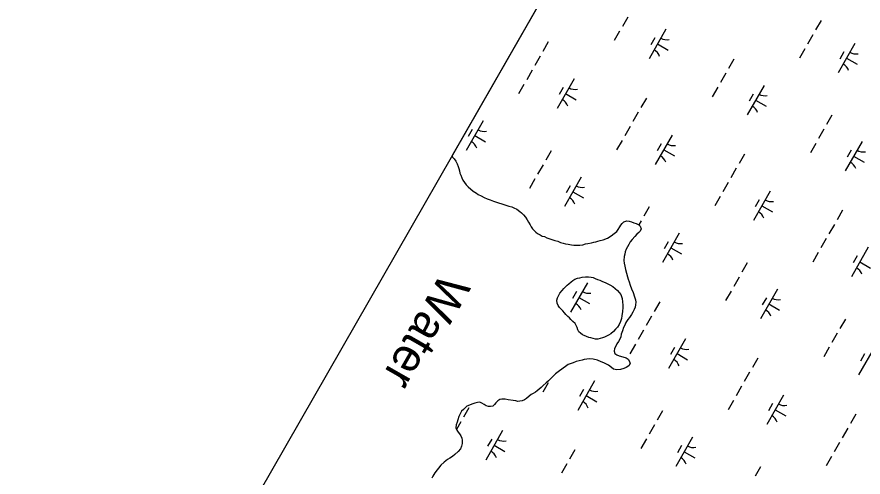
# Model space of a CAD drawing. Extents: x 3930721 to 3950824, y 220441 to 242861.
# Drawn here: x 3938750 to 3939995, y 235269 to 235948 of the extents above; entities that cross this region are included whole.
import ezdxf

# ---------------------------------------------------------------- set-up
doc = ezdxf.new("R2010")
doc.units = 0
for name, color, linetype in [('V-GRID-FRAM', 7, 'Continuous'), ('V-RIVR-IDEN', 7, 'Continuous'), ('V-WETL-SWMP', 7, 'Continuous')]:
    doc.layers.add(name, color=color, linetype=linetype)

msp = doc.modelspace()

# ---------------------------------------------------------------- linework, layer by layer
at = {"layer": 'V-GRID-FRAM'}
msp.add_lwpolyline([(3948829, 235080.9), (3941569.4, 222286.8), (3934009.8, 226348.1), (3941449.6, 239338.6), (3948829, 235080.9)], dxfattribs=at)
at = {"layer": 'V-WETL-SWMP'}
for p, q in [((3941449.6, 239338.6), (3939389.9, 235742.2)), ((3939649, 235947.3), (3939641.1, 235933.4)), ((3939933.5, 235942.2), (3939925.6, 235928.3)), ((3939637.1, 235926.4), (3939629.2, 235912.6)), ((3939705.2, 235929.3), (3939680.4, 235885.9)), ((3939921.6, 235921.3), (3939913.7, 235907.4)), ((3939532.1, 235910.6), (3939524.1, 235896.7)), ((3939689.1, 235916.6), (3939683.1, 235906.2)), ((3939983.4, 235908.5), (3939958.6, 235865.1)), ((3939692.8, 235907.6), (3939708.4, 235898.6)), ((3939909.7, 235900.5), (3939901.7, 235886.6)), ((3939967.3, 235895.8), (3939961.3, 235885.4)), ((3939520.1, 235889.7), (3939512.2, 235875.8)), ((3939805.3, 235885.4), (3939797.4, 235871.6)), ((3939971, 235886.8), (3939986.6, 235877.8)), ((3939508.2, 235868.9), (3939500.3, 235855)), ((3939793.4, 235864.6), (3939785.4, 235850.7)), ((3939496.3, 235848.1), (3939488.3, 235834.2)), ((3939570, 235856.1), (3939545.2, 235812.7)), ((3939849.6, 235846.6), (3939824.7, 235803.2)), ((3939553.9, 235843.4), (3939547.9, 235833)), ((3939557.6, 235834.4), (3939573.2, 235825.4)), ((3939781.5, 235843.8), (3939773.5, 235829.9)), ((3939833.4, 235833.9), (3939827.5, 235823.5)), ((3939676.4, 235827.9), (3939668.5, 235814)), ((3939837.1, 235824.9), (3939852.8, 235816)), ((3939664.5, 235807.1), (3939656.5, 235793.2)), ((3939949.6, 235802.8), (3939941.7, 235788.9)), ((3939436.2, 235794.2), (3939411.3, 235750.8)), ((3939652.6, 235786.2), (3939644.6, 235772.3)), ((3939420, 235781.5), (3939414.1, 235771.1)), ((3939423.7, 235772.5), (3939439.4, 235763.5)), ((3939714.4, 235773.4), (3939689.5, 235730)), ((3939937.7, 235781.9), (3939929.8, 235768.1)), ((3939640.6, 235765.4), (3939632.7, 235751.5)), ((3939698.2, 235760.7), (3939692.3, 235750.3)), ((3939925.8, 235761.1), (3939917.8, 235747.2)), ((3939993.9, 235763.9), (3939969.1, 235720.5)), ((3939536.2, 235750.3), (3939528.3, 235736.4)), ((3939702, 235751.7), (3939717.6, 235742.7)), ((3939977.8, 235751.3), (3939971.8, 235740.9)), ((3939389.9, 235742.2), (3939391.3, 235741)), ((3939391.3, 235741), (3939393.7, 235738.2)), ((3939393.7, 235738.2), (3939395.9, 235734.8)), ((3939395.9, 235734.8), (3939397.8, 235731.2)), ((3939820.7, 235745.2), (3939812.8, 235731.3)), ((3939981.5, 235742.2), (3939997.1, 235733.3)), ((3939397.8, 235731.2), (3939399.4, 235727.3)), ((3939399.4, 235727.3), (3939400.2, 235724.3)), ((3939400.2, 235724.3), (3939401.5, 235720.9)), ((3939524.3, 235729.5), (3939516.4, 235715.6)), ((3939808.8, 235724.4), (3939800.9, 235710.5)), ((3939401.5, 235720.9), (3939402, 235717.3)), ((3939402, 235717.3), (3939403.1, 235714.3)), ((3939403.1, 235714.3), (3939404.7, 235710.4)), ((3939404.7, 235710.4), (3939406.3, 235707.1)), ((3939580.5, 235711.5), (3939555.7, 235668.1)), ((3939406.3, 235707.1), (3939408.5, 235703.7)), ((3939408.5, 235703.7), (3939411.2, 235700.1)), ((3939411.2, 235700.1), (3939414.2, 235697)), ((3939414.2, 235697), (3939421.3, 235690.8)), ((3939512.4, 235708.7), (3939504.4, 235694.8)), ((3939564.4, 235698.8), (3939558.4, 235688.4)), ((3939796.9, 235703.6), (3939788.9, 235689.7)), ((3939421.3, 235690.8), (3939426.2, 235687.7)), ((3939426.2, 235687.7), (3939429, 235686)), ((3939429, 235686), (3939433.1, 235683.8)), ((3939568.1, 235689.8), (3939583.7, 235680.9)), ((3939858.7, 235690.7), (3939833.9, 235647.3)), ((3939433.1, 235683.8), (3939437.5, 235681.2)), ((3939437.5, 235681.2), (3939441.9, 235679.5)), ((3939441.9, 235679.5), (3939446.5, 235678.1)), ((3939446.5, 235678.1), (3939451.5, 235676.1)), ((3939451.5, 235676.1), (3939458.9, 235673.5)), ((3939458.9, 235673.5), (3939463.6, 235672)), ((3939463.6, 235672), (3939474.1, 235668.6)), ((3939785, 235682.7), (3939777, 235668.9)), ((3939842.6, 235678.1), (3939836.6, 235667.7)), ((3939474.1, 235668.6), (3939478.5, 235667.4)), ((3939478.5, 235667.4), (3939481.5, 235666)), ((3939481.5, 235666), (3939485.6, 235664)), ((3939485.6, 235664), (3939490, 235660.9)), ((3939490, 235660.9), (3939492.5, 235658.9)), ((3939680.6, 235667.7), (3939672.6, 235653.8)), ((3939846.3, 235669), (3939861.9, 235660.1)), ((3939965.1, 235662.6), (3939957.1, 235648.7)), ((3939492.5, 235658.9), (3939495.7, 235655.6)), ((3939495.7, 235655.6), (3939498.7, 235652.2)), ((3939498.7, 235652.2), (3939501.2, 235648.6)), ((3939501.2, 235648.6), (3939502.8, 235645.2)), ((3939643.2, 235645.3), (3939647.9, 235646.9)), ((3939647.9, 235646.9), (3939651.2, 235646.3)), ((3939668.7, 235646.8), (3939665.3, 235641.1)), ((3939502.8, 235645.2), (3939505.2, 235641.1)), ((3939505.2, 235641.1), (3939507.1, 235638)), ((3939507.1, 235638), (3939509, 235635.2)), ((3939509, 235635.2), (3939511.5, 235632.7)), ((3939632.8, 235631.4), (3939635, 235634.4)), ((3939635, 235634.4), (3939637.3, 235637.9)), ((3939637.3, 235637.9), (3939638.7, 235640.7)), ((3939638.7, 235640.7), (3939641, 235643.1)), ((3939641, 235643.1), (3939643.2, 235645.3)), ((3939651.2, 235646.3), (3939654.5, 235645.4)), ((3939654.5, 235645.4), (3939657.8, 235644)), ((3939657.8, 235644), (3939661.4, 235642.9)), ((3939661.4, 235642.9), (3939665.3, 235641.2)), ((3939665.3, 235641.2), (3939667.4, 235638.9)), ((3939669, 235635), (3939667.3, 235632)), ((3939667.4, 235638.9), (3939669, 235635)), ((3939953.2, 235641.7), (3939945.2, 235627.8)), ((3939511.5, 235632.7), (3939513.9, 235630.4)), ((3939513.9, 235630.4), (3939516.4, 235628.5)), ((3939516.4, 235628.5), (3939519.9, 235626.5)), ((3939519.9, 235626.5), (3939523.2, 235624.5)), ((3939523.2, 235624.5), (3939526.3, 235623.7)), ((3939526.3, 235623.7), (3939530.1, 235621.9)), ((3939530.1, 235621.9), (3939534.5, 235620.5)), ((3939619.1, 235621.6), (3939624.7, 235625.1)), ((3939624.7, 235625.1), (3939629.1, 235628.1)), ((3939629.1, 235628.1), (3939632.8, 235631.4)), ((3939659.2, 235624.1), (3939655.6, 235619.7)), ((3939662.6, 235627.4), (3939659.2, 235624.1)), ((3939665.1, 235629.6), (3939662.6, 235627.4)), ((3939667.3, 235632), (3939665.1, 235629.6)), ((3939724.9, 235628.8), (3939700, 235585.4)), ((3939534.5, 235620.5), (3939537.5, 235619.6)), ((3939537.5, 235619.6), (3939541.9, 235618.2)), ((3939541.9, 235618.2), (3939546.1, 235616.8)), ((3939546.1, 235616.8), (3939549.9, 235615.3)), ((3939549.9, 235615.3), (3939554.1, 235614.2)), ((3939554.1, 235614.2), (3939557.6, 235613.3)), ((3939557.6, 235613.3), (3939561.5, 235612.7)), ((3939561.5, 235612.7), (3939566.2, 235611.8)), ((3939566.2, 235611.8), (3939569.8, 235611.2)), ((3939569.8, 235611.2), (3939578.3, 235611.1)), ((3939578.3, 235611.1), (3939583, 235611.8)), ((3939583, 235611.8), (3939586.9, 235612.9)), ((3939586.9, 235612.9), (3939590.3, 235613.7)), ((3939590.3, 235613.7), (3939595.8, 235614.7)), ((3939595.8, 235614.7), (3939598.9, 235615.5)), ((3939598.9, 235615.5), (3939602.2, 235616)), ((3939602.2, 235616), (3939605.2, 235616.8)), ((3939605.2, 235616.8), (3939608.3, 235617.9)), ((3939608.3, 235617.9), (3939613, 235619.2)), ((3939613, 235619.2), (3939619.1, 235621.6)), ((3939650.5, 235612.3), (3939646.8, 235605.2)), ((3939652.8, 235616.2), (3939650.5, 235612.3)), ((3939655.6, 235619.7), (3939652.8, 235616.2)), ((3939708.7, 235616.2), (3939702.8, 235605.8)), ((3939941.2, 235620.9), (3939933.3, 235607)), ((3939644.5, 235598), (3939643.9, 235594.2)), ((3939645.4, 235601.3), (3939644.5, 235598)), ((3939646.8, 235605.2), (3939645.4, 235601.3)), ((3939712.4, 235607.1), (3939728, 235598.2)), ((3939929.3, 235600.1), (3939921.4, 235586.2)), ((3940003.1, 235608.1), (3939978.2, 235564.7)), ((3939643.9, 235594.2), (3939643.3, 235588.4)), ((3939643.3, 235588.4), (3939643.8, 235584.5)), ((3939643.8, 235584.5), (3939644.5, 235580.1)), ((3939824.9, 235585), (3939817, 235571.1)), ((3939986.9, 235595.4), (3939981, 235585)), ((3939990.6, 235586.4), (3940006.3, 235577.4)), ((3939644.5, 235580.1), (3939645.6, 235575.4)), ((3939645.6, 235575.4), (3939648.8, 235564.3)), ((3939648.8, 235564.3), (3939649.5, 235560.9)), ((3939649.5, 235560.9), (3939651.1, 235557)), ((3939813, 235564.2), (3939805, 235550.3)), ((3939589.7, 235555.6), (3939564.8, 235512.2)), ((3939651.1, 235557), (3939652.7, 235552)), ((3939652.7, 235552), (3939654.6, 235546.8)), ((3939573.5, 235543), (3939567.6, 235532.5)), ((3939654.6, 235546.8), (3939657, 235541.2)), ((3939657, 235541.2), (3939659.1, 235534.8)), ((3939659.1, 235534.8), (3939660.2, 235530.7)), ((3939801.1, 235543.3), (3939793.1, 235529.5)), ((3939869.2, 235546.2), (3939844.3, 235502.8)), ((3939577.2, 235533.9), (3939592.9, 235525)), ((3939660.4, 235523.2), (3939659.8, 235519.9)), ((3939660.2, 235530.7), (3939660.7, 235527.1)), ((3939660.7, 235527.1), (3939660.4, 235523.2)), ((3939696, 235527.4), (3939688.1, 235513.6)), ((3939853.1, 235533.5), (3939847.1, 235523.1)), ((3939856.8, 235524.5), (3939872.4, 235515.5)), ((3939656.6, 235512.2), (3939654.4, 235508.9)), ((3939658.3, 235516.3), (3939656.6, 235512.2)), ((3939659.8, 235519.9), (3939658.3, 235516.3)), ((3939647.3, 235498.8), (3939645.9, 235496)), ((3939649.3, 235501.8), (3939647.3, 235498.8)), ((3939651.6, 235504.5), (3939649.3, 235501.8)), ((3939654.4, 235508.9), (3939651.6, 235504.5)), ((3939684.1, 235506.6), (3939676.2, 235492.7)), ((3939969.3, 235502.3), (3939961.3, 235488.5)), ((3939641.1, 235485), (3939639.1, 235479.8)), ((3939642.8, 235490), (3939641.1, 235485)), ((3939644.5, 235493), (3939642.8, 235490)), ((3939645.9, 235496), (3939644.5, 235493)), ((3939672.2, 235485.8), (3939664.2, 235471.9)), ((3939637.3, 235472.6), (3939635.6, 235469.3)), ((3939639, 235476.2), (3939637.3, 235472.6)), ((3939639.1, 235479.8), (3939639, 235476.2)), ((3939734, 235472.9), (3939709.2, 235429.6)), ((3939957.3, 235481.5), (3939949.4, 235467.6)), ((3939631.4, 235462.5), (3939629.4, 235458.9)), ((3939633.1, 235465.8), (3939631.4, 235462.5)), ((3939635.6, 235469.3), (3939633.1, 235465.8)), ((3939660.2, 235465), (3939652.3, 235451.1)), ((3939717.9, 235460.3), (3939711.9, 235449.9)), ((3939945.4, 235460.7), (3939937.5, 235446.8)), ((3940013.5, 235463.5), (3939988.7, 235420.1)), ((3939629.4, 235458.9), (3939628.8, 235454.8)), ((3939628.8, 235454.8), (3939630.1, 235451.7)), ((3939630.1, 235451.7), (3939633.1, 235449.5)), ((3939633.1, 235449.5), (3939636.4, 235448)), ((3939636.4, 235448), (3939641.7, 235446.6)), ((3939721.6, 235451.3), (3939737.2, 235442.3)), ((3939997.4, 235450.8), (3939991.4, 235440.4)), ((3939561.1, 235435.2), (3939557.5, 235432.5)), ((3939564.4, 235436.3), (3939561.1, 235435.2)), ((3939568.6, 235437.9), (3939564.4, 235436.3)), ((3939573.3, 235439.5), (3939568.6, 235437.9)), ((3939577.7, 235440.8), (3939573.3, 235439.5)), ((3939581.9, 235441.6), (3939577.7, 235440.8)), ((3939584.9, 235442.4), (3939581.9, 235441.6)), ((3939588.8, 235443.1), (3939584.9, 235442.4)), ((3939593, 235443.6), (3939588.8, 235443.1)), ((3939598.2, 235443), (3939593, 235443.6)), ((3939604.3, 235441.6), (3939598.2, 235443)), ((3939609.8, 235439.3), (3939604.3, 235441.6)), ((3939613.9, 235437.8), (3939609.8, 235439.3)), ((3939620.5, 235434.4), (3939613.9, 235437.8)), ((3939641.7, 235446.6), (3939646.6, 235444.9)), ((3939646.6, 235444.9), (3939649.4, 235443.2)), ((3939649.4, 235443.2), (3939651.8, 235439.5)), ((3939652.6, 235436.5), (3939650.6, 235433.2)), ((3939651.8, 235439.5), (3939652.6, 235436.5)), ((3939840.4, 235444.8), (3939832.4, 235430.9)), ((3939546.8, 235424.6), (3939542.9, 235421.4)), ((3939554.1, 235430.1), (3939546.8, 235424.6)), ((3939557.5, 235432.5), (3939554.1, 235430.1)), ((3939625.1, 235430.8), (3939620.5, 235434.4)), ((3939628.2, 235428.5), (3939625.1, 235430.8)), ((3939632.8, 235427.4), (3939628.2, 235428.5)), ((3939638.1, 235427.8), (3939632.8, 235427.4)), ((3939643.1, 235429.2), (3939638.1, 235427.8)), ((3939646.7, 235430.8), (3939643.1, 235429.2)), ((3939650.6, 235433.2), (3939646.7, 235430.8)), ((3939828.4, 235424), (3939820.5, 235410.1)), ((3939532.3, 235411.3), (3939528.7, 235408.3)), ((3939534.8, 235413.5), (3939532.3, 235411.3)), ((3939542.9, 235421.4), (3939534.8, 235413.5)), ((3939600.1, 235411.1), (3939575.3, 235367.7)), ((3939518.6, 235398.7), (3939515.8, 235396.3)), ((3939521.7, 235401.2), (3939518.6, 235398.7)), ((3939524.7, 235404.2), (3939521.7, 235401.2)), ((3939532, 235408.2), (3939524.1, 235394.4)), ((3939528.7, 235408.3), (3939524.7, 235404.2)), ((3939584, 235398.4), (3939578, 235388)), ((3939816.5, 235403.1), (3939808.6, 235389.2)), ((3939499.9, 235385.4), (3939497.1, 235383.3)), ((3939503.8, 235388.4), (3939499.9, 235385.4)), ((3939507.1, 235391.2), (3939503.8, 235388.4)), ((3939509.9, 235392.5), (3939507.1, 235391.2)), ((3939513.3, 235394.4), (3939509.9, 235392.5)), ((3939515.8, 235396.3), (3939513.3, 235394.4)), ((3939587.7, 235389.4), (3939603.3, 235380.4)), ((3939878.3, 235390.3), (3939853.5, 235346.9)), ((3939412.4, 235373.9), (3939409.6, 235371.4)), ((3939416, 235375.5), (3939412.4, 235373.9)), ((3939419.6, 235376.8), (3939416, 235375.5)), ((3939423.8, 235378.4), (3939419.6, 235376.8)), ((3939427.9, 235379.5), (3939423.8, 235378.4)), ((3939431.5, 235379.7), (3939427.9, 235379.5)), ((3939434.3, 235378.3), (3939431.5, 235379.7)), ((3939437.6, 235376.3), (3939434.3, 235378.3)), ((3939440.6, 235374.3), (3939437.6, 235376.3)), ((3939443.9, 235373.2), (3939440.6, 235374.3)), ((3939446.9, 235373.2), (3939443.9, 235373.2)), ((3939450.2, 235373.9), (3939446.9, 235373.2)), ((3939453, 235376.4), (3939450.2, 235373.9)), ((3939455, 235378.9), (3939453, 235376.4)), ((3939457.8, 235381.6), (3939455, 235378.9)), ((3939460.9, 235383.8), (3939457.8, 235381.6)), ((3939463.9, 235384.3), (3939460.9, 235383.8)), ((3939468.4, 235384.2), (3939463.9, 235384.3)), ((3939473, 235383.3), (3939468.4, 235384.2)), ((3939480.2, 235382.1), (3939473, 235383.3)), ((3939484.1, 235381.5), (3939480.2, 235382.1)), ((3939487.4, 235380.9), (3939484.1, 235381.5)), ((3939490.4, 235381.2), (3939487.4, 235380.9)), ((3939493.5, 235381.9), (3939490.4, 235381.2)), ((3939497.1, 235383.3), (3939493.5, 235381.9)), ((3939804.6, 235382.3), (3939796.6, 235368.4)), ((3939862.2, 235377.6), (3939856.2, 235367.2)), ((3939402.8, 235363.5), (3939400.6, 235358.6)), ((3939404.5, 235366.3), (3939402.8, 235363.5)), ((3939407.1, 235369), (3939404.5, 235366.3)), ((3939415, 235371.5), (3939407.1, 235357.6)), ((3939409.6, 235371.4), (3939407.1, 235369)), ((3939700.2, 235367.2), (3939692.3, 235353.3)), ((3939865.9, 235368.6), (3939881.5, 235359.6)), ((3939984.7, 235362.1), (3939976.8, 235348.2)), ((3939397.7, 235350.3), (3939396.5, 235346.2)), ((3939403.1, 235350.7), (3939396.8, 235339.7)), ((3939398.8, 235353.9), (3939397.7, 235350.3)), ((3939400.6, 235358.6), (3939398.8, 235353.9)), ((3939396.5, 235346.2), (3939396.2, 235341.8)), ((3939396.2, 235341.8), (3939397.3, 235338.4)), ((3939397.3, 235338.4), (3939399.4, 235335.4)), ((3939399.4, 235335.4), (3939401.6, 235333.1)), ((3939464.9, 235337.8), (3939440.1, 235294.5)), ((3939688.3, 235346.4), (3939680.3, 235332.5)), ((3939972.8, 235341.3), (3939964.8, 235327.4)), ((3939401.6, 235333.1), (3939403.5, 235330.1)), ((3939403.5, 235330.1), (3939404.8, 235326.7)), ((3939404.8, 235326.7), (3939405.4, 235323.7)), ((3939405.4, 235323.7), (3939405.3, 235318.7)), ((3939448.8, 235325.2), (3939442.8, 235314.8)), ((3939676.4, 235325.6), (3939668.4, 235311.7)), ((3939744.5, 235328.4), (3939719.6, 235285)), ((3939402.7, 235311), (3939399.3, 235307.2)), ((3939404.4, 235314.8), (3939402.7, 235311)), ((3939405.3, 235318.7), (3939404.4, 235314.8)), ((3939452.5, 235316.2), (3939468.1, 235307.2)), ((3939728.3, 235315.7), (3939722.4, 235305.3)), ((3939960.9, 235320.5), (3939952.9, 235306.6)), ((3939390.9, 235299.8), (3939387, 235297.4)), ((3939394.6, 235302.5), (3939390.9, 235299.8)), ((3939399.3, 235307.2), (3939394.6, 235302.5)), ((3939571.3, 235309.7), (3939563.4, 235295.8)), ((3939732.1, 235306.7), (3939747.7, 235297.8)), ((3939948.9, 235299.6), (3939941, 235285.8)), ((3939373.9, 235286.8), (3939370.3, 235282.7)), ((3939378.9, 235291.4), (3939373.9, 235286.8)), ((3939383.7, 235295.2), (3939378.9, 235291.4)), ((3939387, 235297.4), (3939383.7, 235295.2)), ((3939559.4, 235288.9), (3939551.4, 235275)), ((3939364.9, 235275.6), (3939362.1, 235270.6)), ((3939368.3, 235280.2), (3939364.9, 235275.6)), ((3939370.3, 235282.7), (3939368.3, 235280.2)), ((3939844.6, 235284.6), (3939836.6, 235270.7)), ((3939362.1, 235270.6), (3939360.7, 235267.9))]:
    msp.add_line(p, q, dxfattribs=at)
msp.add_lwpolyline([(3939574.6, 235489.6), (3939571.4, 235495.7), (3939568.3, 235498.5), (3939565.4, 235501.6), (3939563.1, 235503.8), (3939560.8, 235506.2), (3939557.9, 235509.1), (3939555.7, 235511.6), (3939553.3, 235514.2), (3939551, 235516.7), (3939548.6, 235519.3), (3939546.6, 235522.1), (3939545, 235525.6), (3939544.8, 235530.2), (3939545.8, 235533.5), (3939546.9, 235536.5), (3939548.9, 235540.2), (3939552.3, 235544.4), (3939555, 235547.3), (3939557.2, 235549.6), (3939559.7, 235552.1), (3939562.4, 235554.3), (3939565.5, 235557), (3939568.2, 235559), (3939570.9, 235560.9), (3939574.9, 235562.4), (3939578.3, 235563.2), (3939582, 235564), (3939586.7, 235564.6), (3939591.4, 235564.7), (3939595, 235564.2), (3939597.9, 235563.3), (3939601.3, 235562), (3939604.6, 235560.6), (3939607.9, 235559.3), (3939611.8, 235557.6), (3939616, 235555.9), (3939619.7, 235554.2), (3939622.8, 235552.8), (3939626.9, 235550.2), (3939630.3, 235547.4), (3939633.8, 235544.3), (3939636.6, 235541.5), (3939638.6, 235538.5), (3939639.9, 235535.5), (3939640.6, 235532.5), (3939641.5, 235527.4), (3939641.8, 235522.5), (3939641.7, 235519.1), (3939641.3, 235513.3), (3939640.5, 235507.1), (3939639.8, 235503.2), (3939638.5, 235498.5), (3939636.4, 235494.3), (3939633.7, 235490.2), (3939631.1, 235487.3), (3939627.8, 235483.7), (3939623.9, 235480.6), (3939620.9, 235478.4), (3939617.9, 235476.8), (3939614.8, 235475.6), (3939611.8, 235474.7), (3939608.2, 235473.6), (3939604.8, 235472.8), (3939601.4, 235472.5), (3939597.9, 235473.4), (3939594.9, 235474.4), (3939591.9, 235475.2), (3939588.3, 235476.5), (3939585.1, 235477.9), (3939582.3, 235479.2), (3939579.5, 235481.3), (3939577.2, 235483.6), (3939575.7, 235486.4)], close=True, dxfattribs=at)
for centre, start, end in [((3939706.7, 235931.4), 239.4279, 280.9715), ((3939679.3, 235883.5), 19.4279, 60.9715), ((3939984.9, 235910.6), 239.4279, 280.9715), ((3939957.5, 235862.7), 19.4279, 60.9715), ((3939571.5, 235858.2), 239.4279, 280.9715), ((3939851.1, 235848.8), 239.4279, 280.9715), ((3939544.1, 235810.3), 19.4279, 60.9715), ((3939823.6, 235800.8), 19.4279, 60.9715), ((3939437.7, 235796.3), 239.4279, 280.9715), ((3939410.2, 235748.4), 19.4279, 60.9715), ((3939715.9, 235775.5), 239.4279, 280.9715), ((3939995.4, 235766.1), 239.4279, 280.9715), ((3939688.4, 235727.6), 19.4279, 60.9715), ((3939968, 235718.1), 19.4279, 60.9715), ((3939582, 235713.7), 239.4279, 280.9715), ((3939554.6, 235665.7), 19.4279, 60.9715), ((3939860.2, 235692.9), 239.4279, 280.9715), ((3939832.8, 235644.9), 19.4279, 60.9715), ((3939726.4, 235631), 239.4279, 280.9715), ((3939698.9, 235583), 19.4279, 60.9715), ((3939977.1, 235562.3), 19.4279, 60.9715), ((3939591.2, 235557.8), 239.4279, 280.9715), ((3939563.7, 235509.8), 19.4279, 60.9715), ((3939870.7, 235548.3), 239.4279, 280.9715), ((3939843.2, 235500.4), 19.4279, 60.9715), ((3939735.5, 235475.1), 239.4279, 280.9715), ((3939708.1, 235427.2), 19.4279, 60.9715), ((3939601.6, 235413.2), 239.4279, 280.9715), ((3939574.2, 235365.3), 19.4279, 60.9715), ((3939879.9, 235392.4), 239.4279, 280.9715), ((3939852.4, 235344.5), 19.4279, 60.9715), ((3939466.5, 235340), 239.4279, 280.9715), ((3939746, 235330.5), 239.4279, 280.9715), ((3939439, 235292.1), 19.4279, 60.9715), ((3939718.5, 235282.6), 19.4279, 60.9715)]:
    msp.add_arc(centre, 17.6, start, end, dxfattribs=at)

# ---------------------------------------------------------------- texts
at = {"layer": 'V-RIVR-IDEN'}
msp.add_text('Water', height=50, rotation=240.1997, dxfattribs=at).set_placement((3939375.3, 235572.8))

doc.saveas('drawing.dxf')
